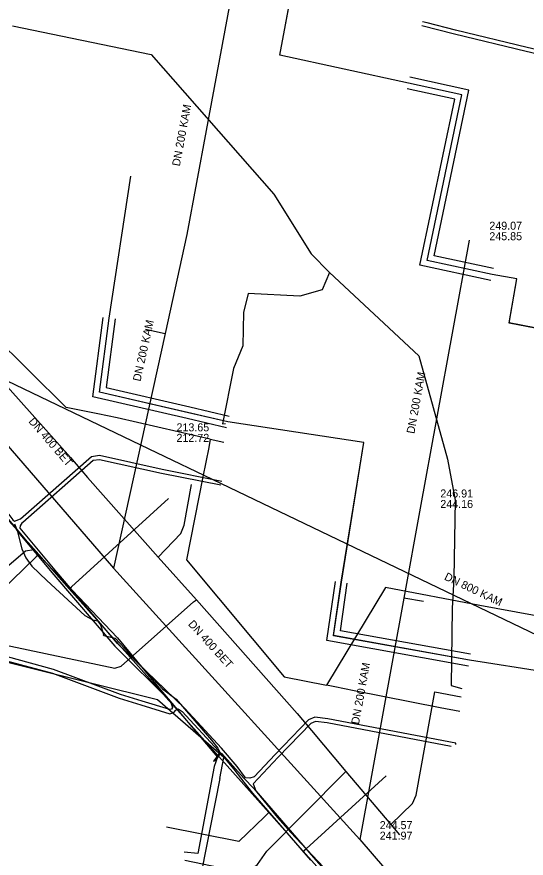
# Model space of a CAD drawing. Extents: x -598233 to -596890, y -1157848 to -1156431.
# Drawn here: x -597120 to -597069.1, y -1157619.6 to -1157535.5 of the extents above; entities that cross this region are included whole.
import ezdxf

# ---------------------------------------------------------------- set-up
doc = ezdxf.new("R2010")
doc.units = 0
for name, color, linetype in [('Vrstva 12', 7, 'Continuous'), ('Vrstva 13', 7, 'Continuous'), ('Vrstva 19', 7, 'Continuous'), ('Vrstva 37', 7, 'Continuous'), ('Vrstva 38', 7, 'Continuous'), ('Vrstva 42', 7, 'Continuous'), ('Vrstva 5', 7, 'Continuous'), ('Vrstva 55', 7, 'Continuous'), ('Vrstva 58', 7, 'Continuous'), ('Vrstva 8', 7, 'Continuous'), ('Vrstva 9', 7, 'Continuous')]:
    doc.layers.add(name, color=color, linetype=linetype)

msp = doc.modelspace()

# ---------------------------------------------------------------- linework, layer by layer
at = {"layer": 'Vrstva 12'}
for points in [[(-597101.82, -1157577.42), (-597109.95, -1157575.55), (-597111.9, -1157575.14), (-597115.04, -1157574.53), (-597126.16, -1157563.51), (-597124.772, -1157556.213)], [(-597100.65, -1157577.68), (-597100.81, -1157578.5), (-597101.39, -1157581.45), (-597103.03, -1157589.74), (-597093.26, -1157601.44), (-597089.04, -1157602.28)], [(-597100.65, -1157577.68), (-597101.82, -1157577.42)], [(-597100.65, -1157577.68), (-597099.29, -1157577.99)], [(-597043.67, -1157602.08), (-597047.48, -1157601.24), (-597053.86, -1157600.01), (-597057.95, -1157597.22), (-597073.72, -1157594.3), (-597083.15, -1157592.52), (-597089.04, -1157602.28)], [(-597099.71, -1157611.61), (-597099.3, -1157609.5), (-597105.91, -1157603.72), (-597125.36, -1157598.91), (-597125.17, -1157598.13), (-597124.45, -1157595.23), (-597124.35, -1157594.81)], [(-597077.68, -1157604.52), (-597086.26, -1157602.83), (-597088.22, -1157602.44), (-597089.04, -1157602.28)], [(-597075.72, -1157604.91), (-597077.68, -1157604.52)], [(-597099.71, -1157611.61), (-597101.54, -1157620.89), (-597103.5, -1157620.5)]]:
    msp.add_lwpolyline(points, dxfattribs=at)
at = {"layer": 'Vrstva 13'}
for points in [[(-597082.189, -1157491.704), (-597108.024, -1157485.889), (-597126.011, -1157481.842), (-597126.613, -1157481.698), (-597127.713, -1157481.444), (-597141.821, -1157502.825), (-597164.301, -1157536.89), (-597164.292, -1157537.062), (-597161.565, -1157540.122), (-597158.673, -1157543.365), (-597141.322, -1157562.83), (-597138.679, -1157565.794), (-597117.793, -1157589.221), (-597114.736, -1157592.648), (-597094.803, -1157615.006), (-597091.358, -1157618.87), (-597086.947, -1157623.819), (-597081.895, -1157629.487), (-597080.857, -1157631.559)], [(-597114.736, -1157592.648), (-597114.519, -1157592.454), (-597104.816, -1157583.623)], [(-597117.793, -1157589.221), (-597118.047, -1157589.456), (-597121.683, -1157592.927), (-597128.347, -1157591.565)], [(-597091.358, -1157618.87), (-597091.078, -1157618.622), (-597083.083, -1157611.334)], [(-597094.803, -1157615.006), (-597095.249, -1157615.42), (-597097.794, -1157617.894), (-597105.026, -1157616.447)]]:
    msp.add_lwpolyline(points, dxfattribs=at)
at = {"layer": 'Vrstva 19'}
for points in [[(-597150.93, -1157534.62), (-597150.91, -1157535.99), (-597149.95, -1157539), (-597147.93, -1157541.88), (-597133.43, -1157558.5), (-597133.01, -1157558.92), (-597114.61, -1157579.5), (-597112.91, -1157581.5), (-597105.86, -1157589.49), (-597102.04, -1157593.74), (-597091.96, -1157605.11), (-597090.53, -1157606.81), (-597087.1, -1157610.88), (-597082.62, -1157616.2), (-597081.76, -1157617.21)], [(-597105.86, -1157589.49), (-597103.59, -1157587.11), (-597103.27, -1157586.29), (-597102.54, -1157582.22)], [(-597126.64, -1157593.46), (-597123.49, -1157594.1), (-597124.08, -1157597.64), (-597110.19, -1157600.57), (-597109.56, -1157600.36), (-597102.33, -1157593.94), (-597102.04, -1157593.74)], [(-597082.62, -1157616.2), (-597080.46, -1157614.1), (-597080.07, -1157613.25), (-597078.22, -1157602.92), (-597075.59, -1157603.42)], [(-597103.2, -1157619.77), (-597097.9, -1157620.86), (-597096.85, -1157620.86), (-597095.93, -1157620.2), (-597095.01, -1157618.85), (-597087.32, -1157611.09), (-597087.1, -1157610.88)]]:
    msp.add_lwpolyline(points, dxfattribs=at)
at = {"layer": 'Vrstva 37'}
for p, q in [((-597110.749, -1157565.586), (-597108.584, -1157551.405)), ((-597098.888, -1157575.964), (-597102.826, -1157575.048)), ((-597058.9, -1157602.263), (-597074.746, -1157599.762))]:
    msp.add_line(p, q, dxfattribs=at)
for points in [[(-597080.843, -1157542.092), (-597093.696, -1157539.299), (-597092.006, -1157530.192)], [(-597072.494, -1157561.223), (-597078.994, -1157559.832), (-597075.516, -1157543.256), (-597080.843, -1157542.092)], [(-597072.494, -1157561.223), (-597078.994, -1157559.832), (-597075.516, -1157543.256), (-597080.843, -1157542.092)], [(-597057.484, -1157568.655), (-597070.792, -1157566.075), (-597070.029, -1157561.657), (-597072.494, -1157561.223)], [(-597102.826, -1157575.048), (-597111.718, -1157572.978), (-597110.749, -1157565.586)], [(-597098.888, -1157575.964), (-597111.718, -1157572.978), (-597110.749, -1157565.586)], [(-597087.556, -1157591.98), (-597085.298, -1157578.017), (-597098.888, -1157575.964)], [(-597074.746, -1157599.762), (-597088.332, -1157597.322), (-597087.556, -1157591.98)], [(-597074.746, -1157599.762), (-597088.332, -1157597.322), (-597087.556, -1157591.98)]]:
    msp.add_lwpolyline(points, dxfattribs=at)
at = {"layer": 'Vrstva 38'}
for p, q in [((-597102.69, -1157574.463), (-597098.752, -1157575.38)), ((-597099.024, -1157576.548), (-597102.962, -1157575.632))]:
    msp.add_line(p, q, dxfattribs=at)
for points in [[(-597072.368, -1157560.636), (-597078.284, -1157559.37), (-597074.807, -1157542.797), (-597080.715, -1157541.506)], [(-597072.62, -1157561.81), (-597079.704, -1157560.294), (-597076.225, -1157543.715), (-597080.971, -1157542.678)], [(-597102.962, -1157575.632), (-597112.384, -1157573.439), (-597112.384, -1157573.439), (-597111.344, -1157565.508)], [(-597110.154, -1157565.664), (-597111.052, -1157572.517), (-597102.69, -1157574.463)], [(-597074.852, -1157600.353), (-597089.009, -1157597.81), (-597088.15, -1157591.894)], [(-597074.64, -1157599.171), (-597087.655, -1157596.834), (-597086.962, -1157592.066)]]:
    msp.add_lwpolyline(points, dxfattribs=at)
at = {"layer": 'Vrstva 42'}
for p, q in [((-597110.75, -1157565.59), (-597108.58, -1157551.41)), ((-597058.9, -1157602.26), (-597074.75, -1157599.76))]:
    msp.add_line(p, q, dxfattribs=at)
for points in [[(-597092.418, -1157503.92), (-597092.247, -1157504.082), (-597092.192, -1157504.024), (-597092.087, -1157504.054), (-597088.816, -1157507.305), (-597087.06, -1157509.473), (-597080.99, -1157515.302), (-597076.231, -1157520.208), (-597070.632, -1157526.187), (-597069.718, -1157527.13), (-597069.695, -1157527.156), (-597065.575, -1157531.738), (-597059.494, -1157538.54), (-597057.654, -1157540.649), (-597057.612, -1157540.793), (-597057.807, -1157541.115), (-597057.961, -1157541.167), (-597062.88, -1157539.952), (-597068.998, -1157538.522), (-597076.166, -1157536.795), (-597078.966, -1157536.055), (-597079.45, -1157535.96)], [(-597080.84, -1157542.09), (-597093.7, -1157539.3), (-597092.01, -1157530.19)], [(-597079.521, -1157536.322), (-597076.264, -1157537.183), (-597069.09, -1157538.912), (-597062.974, -1157540.34), (-597057.539, -1157541.683), (-597057.026, -1157541.887), (-597056.08, -1157542.573), (-597055.493, -1157543.267), (-597047.565, -1157552.288), (-597047.496, -1157552.366), (-597035.024, -1157566.399), (-597034.874, -1157566.572), (-597034.865, -1157566.678), (-597035.003, -1157567.238), (-597035.348, -1157567.416), (-597035.703, -1157567.448), (-597037.831, -1157566.916), (-597042.812, -1157565.707), (-597048.687, -1157564.222), (-597052.579, -1157563.25), (-597055.994, -1157562.363)], [(-597072.49, -1157561.22), (-597078.99, -1157559.83), (-597075.52, -1157543.26), (-597080.84, -1157542.09)], [(-597123.399, -1157555.558), (-597126.617, -1157555.098), (-597131.6, -1157554.062), (-597134.297, -1157553.622), (-597135.326, -1157553.867), (-597137.085, -1157554.981), (-597139.815, -1157557.682), (-597142.2, -1157560.022), (-597142.669, -1157560.472), (-597142.54, -1157561.125), (-597140.349, -1157563.708), (-597133.668, -1157571.54), (-597130.023, -1157575.05), (-597126.856, -1157578.277), (-597122.022, -1157583.625), (-597120.365, -1157585.74), (-597120.218, -1157585.872), (-597119.616, -1157585.645), (-597112.516, -1157579.416), (-597111.712, -1157579.294), (-597105.453, -1157580.686), (-597099.514, -1157581.866)], [(-597057.48, -1157568.66), (-597070.79, -1157566.07), (-597070.03, -1157561.66), (-597072.49, -1157561.22)], [(-597098.89, -1157575.96), (-597111.72, -1157572.98), (-597110.75, -1157565.59)], [(-597087.56, -1157591.98), (-597085.3, -1157578.02), (-597098.89, -1157575.96)], [(-597076.105, -1157608.201), (-597076.112, -1157608.065), (-597088.9, -1157605.623), (-597090.192, -1157605.478), (-597090.85, -1157605.745), (-597094.155, -1157609.199), (-597096.258, -1157611.422), (-597096.684, -1157611.571), (-597097.123, -1157611.536), (-597097.972, -1157610.406), (-597099.527, -1157608.558), (-597103.207, -1157604.6), (-597103.236, -1157604.581), (-597109.908, -1157598.095), (-597115.977, -1157590.972), (-597119.643, -1157586.589), (-597119.627, -1157586.354), (-597119.415, -1157586.018), (-597119.391, -1157585.979), (-597112.34, -1157579.794), (-597111.726, -1157579.7), (-597105.531, -1157581.078), (-597099.599, -1157582.254)], [(-597120.002, -1157586.781), (-597116.283, -1157591.23), (-597110.202, -1157598.367), (-597104.614, -1157603.911), (-597104.412, -1157604.483), (-597104.537, -1157604.651), (-597104.694, -1157604.707), (-597107.474, -1157603.856), (-597109.62, -1157603.192), (-597116.311, -1157600.688), (-597120.923, -1157599.444)], [(-597074.75, -1157599.76), (-597088.33, -1157597.32), (-597087.56, -1157591.98)], [(-597127.502, -1157598.08), (-597123.432, -1157599.175), (-597121.027, -1157599.83), (-597116.433, -1157601.07), (-597109.75, -1157603.57), (-597107.592, -1157604.238), (-597104.684, -1157605.129), (-597104.289, -1157604.987), (-597104.105, -1157604.75), (-597103.853, -1157604.649), (-597103.469, -1157604.906), (-597099.827, -1157608.824), (-597098.286, -1157610.656), (-597097.301, -1157611.965), (-597096.435, -1157613.05), (-597090.638, -1157619.763)], [(-597076.58, -1157608.383), (-597088.96, -1157606.019), (-597090.136, -1157605.886), (-597090.62, -1157606.083), (-597093.865, -1157609.475), (-597096.371, -1157612.121), (-597096.108, -1157612.817), (-597090.338, -1157619.499), (-597086.134, -1157624.222), (-597082.687, -1157628.082), (-597082.401, -1157628.375), (-597082.115, -1157628.953), (-597081.082, -1157629.848), (-597081.19, -1157630.239)]]:
    msp.add_lwpolyline(points, dxfattribs=at)
at = {"layer": 'Vrstva 5'}
for points in [[(-597193.297, -1157537.136), (-597181.898, -1157542.607), (-597138.387, -1157563.492), (-597106.029, -1157579.024)], [(-597106.029, -1157579.024), (-597100.464, -1157581.695), (-597062.92, -1157599.716), (-597023.084, -1157618.837), (-597013.442, -1157623.465)]]:
    msp.add_lwpolyline(points, dxfattribs=at)
at = {"layer": 'Vrstva 55'}
for points in [[(-597120.2, -1157586.14), (-597119.96, -1157586.8), (-597119.48, -1157588.64), (-597119.08, -1157589.55), (-597118.49, -1157590.36), (-597116.97, -1157591.81), (-597113.19, -1157595.3), (-597112.4, -1157595.73), (-597111.93, -1157595.83), (-597111.63, -1157596.23), (-597111.335, -1157597.176), (-597111.37, -1157597.25), (-597111.29, -1157597.32), (-597110.17, -1157597.58), (-597105.41, -1157602.62), (-597104.05, -1157603.66), (-597100.53, -1157607.77), (-597099.9, -1157608.56)], [(-597099.9, -1157608.56), (-597099.712, -1157608.953), (-597099.921, -1157609.338), (-597100.192, -1157609.706), (-597100.32, -1157609.86), (-597100.108, -1157609.794), (-597099.819, -1157609.402), (-597099.623, -1157609.041), (-597099.49, -1157609.09), (-597097.31, -1157611.55), (-597096.3, -1157612.6), (-597093.95, -1157615.48), (-597092.61, -1157616.98), (-597087.18, -1157622.74)]]:
    msp.add_lwpolyline(points, dxfattribs=at)
at = {"layer": 'Vrstva 58'}
for points in [[(-597120.4, -1157536.38), (-597106.57, -1157539.25), (-597094.3, -1157553.19), (-597090.57, -1157559.17), (-597088.75, -1157561.04)], [(-597088.75, -1157561.04), (-597089.46, -1157562.77), (-597091.69, -1157563.39), (-597096.87, -1157563.13), (-597097.32, -1157565.02), (-597097.41, -1157568.36), (-597098.331, -1157570.607), (-597099.43, -1157576.14), (-597099.13, -1157576.11)], [(-597088.75, -1157561.04), (-597079.83, -1157569.34), (-597076.95, -1157579.67), (-597076.19, -1157583.77), (-597076.31, -1157591.58), (-597076.48, -1157594.59), (-597076.6, -1157602.29), (-597075.51, -1157602.6)], [(-597141.71, -1157562.3), (-597133.16, -1157571), (-597128.96, -1157575.98), (-597118.27, -1157588.75)], [(-597118.27, -1157588.75), (-597119.1, -1157588.87), (-597122.45, -1157591.72), (-597125.21, -1157592.21), (-597126.66, -1157592.28)], [(-597118.27, -1157588.75), (-597109.92, -1157597.55), (-597105.95, -1157602.32), (-597099.93, -1157609.45), (-597100.26, -1157610.38), (-597101.9, -1157619.1), (-597103.26, -1157618.95)]]:
    msp.add_lwpolyline(points, dxfattribs=at)
at = {"layer": 'Vrstva 9'}
for p, q in [((-597074.774, -1157557.798), (-597079.671, -1157584.561)), ((-597107.112, -1157566.674), (-597105.159, -1157567.105)), ((-597129.989, -1157567.832), (-597110.331, -1157590.563)), ((-597079.347, -1157593.916), (-597081.314, -1157593.557))]:
    msp.add_line(p, q, dxfattribs=at)
for points in [[(-597098.122, -1157531.042), (-597101.049, -1157546.816), (-597102.983, -1157557.238)], [(-597102.983, -1157557.238), (-597105.159, -1157567.105), (-597110.331, -1157590.563)], [(-597079.671, -1157584.561), (-597081.314, -1157593.557), (-597085.725, -1157617.708)], [(-597110.331, -1157590.563), (-597107.739, -1157593.423), (-597085.725, -1157617.708)], [(-597085.725, -1157617.708), (-597083.244, -1157620.561), (-597062.776, -1157644.093)]]:
    msp.add_lwpolyline(points, dxfattribs=at)

# ---------------------------------------------------------------- texts
at = {"layer": 'Vrstva 12'}
for s, rotation, p in [('DN 200 KAM', 79.46925, (-597103.697, -1157550.446)), ('DN 200 KAM', 77.57849, (-597107.625, -1157571.959)), ('DN 200 KAM', 79.64113, (-597080.269, -1157577.184)), ('DN 400 BET', 310.8296, (-597118.86, -1157575.94)), ('DN 400 BET', 312.2047, (-597102.92, -1157596.208)), ('DN 200 KAM', 79.64113, (-597085.803, -1157606.236))]:
    msp.add_text(s, height=0.8, rotation=rotation, dxfattribs=at).set_placement(p)
for s, p in [('249.07', (-597072.774, -1157556.748)), ('245.85', (-597072.774, -1157557.798)), ('246.91', (-597077.67, -1157583.51)), ('244.16', (-597077.67, -1157584.56)), ('244.57', (-597083.724, -1157616.658)), ('241.97', (-597083.724, -1157617.708))]:
    msp.add_text(s, height=0.8, dxfattribs=at).set_placement(p)
at = {"layer": 'Vrstva 8'}
for s, p in [('213.65', (-597104.029, -1157576.899)), ('212.72', (-597104.029, -1157577.949))]:
    msp.add_text(s, height=0.8, dxfattribs=at).set_placement(p)
msp.add_text('DN 800 KAM', height=0.8, rotation=334.37817, dxfattribs=at).set_placement((-597077.342, -1157591.692))

doc.saveas('drawing.dxf')
